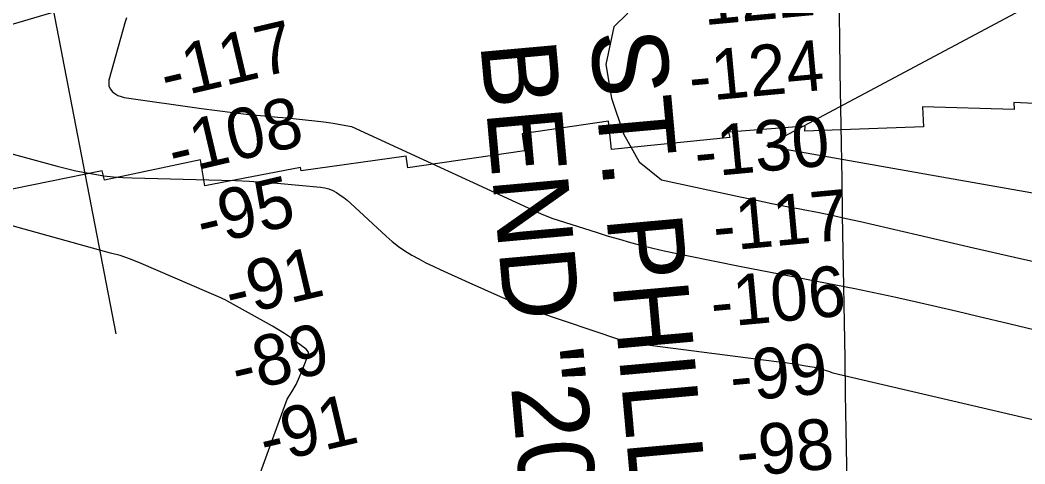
# Model space of a CAD drawing. Extents: x 3855477 to 3893699, y 299188 to 325115.
# Drawn here: x 3879649 to 3880980, y 319070 to 319658 of the extents above; entities that cross this region are included whole.
import ezdxf

# ---------------------------------------------------------------- set-up
doc = ezdxf.new("R2010")
doc.units = 0
for name, color, linetype in [('V-CHAN-NAID', 7, 'Continuous'), ('V-GRID-MAJR', 7, 'Continuous'), ('V-RIVR-RANG', 7, 'Continuous'), ('V-RRAP-RVMT', 7, 'Continuous'), ('V-TOPO-MAJR', 7, 'Continuous'), ('V-TOPO-MINR', 7, 'Continuous')]:
    doc.layers.add(name, color=color, linetype=linetype)

msp = doc.modelspace()

# ---------------------------------------------------------------- linework, layer by layer
at = {"layer": 'V-GRID-MAJR'}
msp.add_spline([(3880975.7, 304962.9), (3880925.9, 307989.8), (3880826.3, 314049.8), (3880726.7, 320109.8), (3880676.9, 323142.9)], degree=3, dxfattribs=at)
at = {"layer": 'V-RIVR-RANG'}
msp.add_line((3879589.8, 320204.5), (3879776.1, 319242.4), dxfattribs=at)
at = {"layer": 'V-RRAP-RVMT'}
for p, q in [((3880965.3, 319539.7), (3880843.9, 319542.9)), ((3880843.9, 319542.9), (3880845.4, 319516.5)), ((3881081.3, 319542.5), (3880964.9, 319548.8)), ((3880964.9, 319548.8), (3880965.3, 319539.7)), ((3880428.5, 319524), (3880314, 319507.1)), ((3880432.2, 319486.7), (3880428.5, 319524)), ((3880688.6, 319517.5), (3880587.3, 319509.7)), ((3880688.5, 319510.7), (3880688.6, 319517.5)), ((3880845.4, 319516.5), (3880688.5, 319510.7)), ((3880314, 319507.1), (3880317.1, 319484.6)), ((3880589.1, 319502.4), (3880432.2, 319486.7)), ((3880587.3, 319509.7), (3880589.1, 319502.4)), ((3880160.4, 319477.8), (3880021.6, 319458.2)), ((3880162.6, 319462.4), (3880160.4, 319477.8)), ((3880317.1, 319484.6), (3880162.6, 319462.4)), ((3879888.1, 319472.7), (3879760.9, 319445.9)), ((3879894.1, 319438.5), (3879888.1, 319472.7)), ((3880020.6, 319462.6), (3879894.1, 319438.5)), ((3880021.6, 319458.2), (3880020.6, 319462.6)), ((3879757.9, 319458.5), (3879480.7, 319401.9)), ((3879760.9, 319445.9), (3879757.9, 319458.5))]:
    msp.add_line(p, q, dxfattribs=at)
at = {"layer": 'V-TOPO-MAJR'}
for points in [[(3881160.7, 319854.5), (3880626.9, 319807.9), (3880618.9, 319807.2), (3880610.9, 319806.4), (3880602.9, 319805.7), (3880594.9, 319805), (3880230.3, 319771.1), (3880172.9, 319765.2), (3880115.6, 319758.7), (3880058.5, 319751.2), (3880001.4, 319743), (3879912.1, 319729.4), (3879899.8, 319727.2), (3879887.6, 319724.8), (3879875.5, 319721.8), (3879863.5, 319718.6), (3879530.3, 319620.4)], [(3879615.2, 319486.8), (3879698.6, 319464.3), (3879710.8, 319461.2), (3879723, 319458.4), (3879735.4, 319455.9), (3879747.7, 319453.7), (3879760.2, 319451.9), (3879772.7, 319450.4), (3879785.2, 319449.5), (3879797.8, 319448.9), (3879915.9, 319446), (3879934.3, 319445.4), (3879952.8, 319444.5), (3879971.2, 319443.3), (3879989.5, 319441.8), (3880046.9, 319436.7), (3880052.6, 319435.8), (3880058.1, 319434.3), (3880063.3, 319432.2), (3880068.4, 319429.5), (3880073.2, 319426.3), (3880077.9, 319422.9), (3880082.4, 319419.3), (3880086.8, 319415.5), (3880133.8, 319371.6), (3880141.8, 319364.7), (3880150.1, 319358.2), (3880158.8, 319352.2), (3880167.8, 319346.7), (3880177.1, 319341.6), (3880186.5, 319336.7), (3880196, 319332), (3880205.6, 319327.5), (3880243.5, 319310.3), (3880264.1, 319301), (3880284.8, 319292), (3880305.6, 319283.3), (3880326.5, 319274.7), (3880331.6, 319272.6), (3880444.1, 319234.6), (3880463.5, 319230.8), (3880483, 319227.7), (3880654.3, 319205.6), (3880659.9, 319204.9), (3880665.5, 319204.1), (3880671.1, 319203.2), (3880676.7, 319202.4), (3880694.8, 319199.4), (3880701.1, 319198.2), (3880707.3, 319196.7), (3880713.4, 319194.9), (3880719.5, 319192.9), (3880725.5, 319190.7), (3881209.7, 319077.9)]]:
    msp.add_lwpolyline(points, dxfattribs=at)
at = {"layer": 'V-TOPO-MINR'}
for points in [[(3881000.4, 319685.1), (3880640.2, 319492.8), (3880638, 319491.6), (3880638, 319491.5), (3880638, 319491.4), (3880638.1, 319491.3), (3880638.2, 319491.3), (3880639.8, 319491), (3880640.2, 319490.9), (3880869.9, 319450.2), (3880932.5, 319439.2), (3880995.1, 319428.3)], [(3879790.3, 319660.9), (3879788.4, 319655.8), (3879767, 319578.5), (3879766.6, 319574.3), (3879767, 319570.3), (3879768.8, 319566.6), (3879771.3, 319563.3), (3879774.9, 319560.5), (3879778.7, 319558.2), (3879782.9, 319556.7), (3879787.3, 319555.6), (3879889.4, 319540.9), (3879910.2, 319538.1), (3879931.1, 319535.5), (3879952.1, 319533.1), (3879973, 319531.1), (3879990.6, 319529.4), (3880002.8, 319528.3), (3880015, 319527.1), (3880027.2, 319525.8), (3880039.4, 319524.5), (3880051.6, 319523.1), (3880063.7, 319521.4), (3880075.8, 319519.4), (3880087.9, 319517.2), (3880339.2, 319401.4), (3880353.3, 319395.8), (3880413.5, 319376.6), (3880428.1, 319372), (3880442.8, 319367.7), (3880457.5, 319363.5), (3880472.3, 319359.6), (3880487.1, 319355.9), (3880502, 319352.3), (3880517, 319349.1), (3880531.9, 319346), (3880603.9, 319331.8), (3880629, 319326.8), (3880654.1, 319321.9), (3880679.2, 319317.1), (3880704.3, 319312.3), (3880729.4, 319307.4), (3880754.5, 319302.4), (3880779.6, 319297.2), (3880804.6, 319291.8), (3880808.9, 319290.9), (3880836, 319284.9), (3880863.1, 319278.8), (3880890.2, 319272.5), (3880917.2, 319266.1), (3880958.4, 319256.3), (3881004.4, 319245.1)], [(3880454.1, 319667.1), (3880435.4, 319649), (3880424.7, 319599.1), (3880432.5, 319554.4), (3880448.1, 319507.1), (3880469.1, 319470.2), (3880498.7, 319446.2), (3880604.7, 319423.5), (3880624.5, 319419.3), (3880644.4, 319415.2), (3880664.3, 319411.3), (3880684.3, 319407.4), (3880685.9, 319407.1), (3880705, 319403.4), (3880724, 319399.5), (3880743.1, 319395.4), (3880762.1, 319391.1), (3880781, 319386.6), (3880800, 319382.2), (3880818.9, 319377.8), (3880837.9, 319373.4), (3880911.4, 319356.2), (3880966.1, 319343.8), (3881020.9, 319331.8)], [(3879907, 318892.4), (3880003, 319155.9), (3880009, 319165.5), (3880014.6, 319175.3), (3880019.4, 319185.6), (3880023.8, 319196), (3880031, 319215.5), (3880031.1, 319218.2), (3880028.2, 319222), (3880014.8, 319232.1), (3880007.2, 319237.6), (3879999.5, 319242.8), (3879991.5, 319247.8), (3879983.4, 319252.5), (3879923.8, 319285.8), (3879920.9, 319287.4), (3879917.9, 319288.9), (3879914.9, 319290.3), (3879911.9, 319291.6), (3879908.8, 319292.9), (3879905.8, 319294.2), (3879902.7, 319295.5), (3879899.6, 319296.8), (3879806.6, 319337.1), (3879794.3, 319341.9), (3879781.8, 319346.1), (3879769.1, 319349.5), (3879300.1, 319479.6)]]:
    msp.add_lwpolyline(points, dxfattribs=at)

# ---------------------------------------------------------------- texts
at = {"layer": 'V-CHAN-NAID'}
for s, p in [('ST. PHILLIPS', (3880403.6, 319641.6)), ('BEND "20" (19.6)', (3880258.5, 319626.8))]:
    msp.add_text(s, height=100, rotation=275.1266, dxfattribs=at).set_placement(p)
at = {"layer": 'V-RIVR-RANG'}
for s, rotation, p in [('-122', 5.3177, (3880525.5, 319648.3)), ('-117', 13.2577, (3879843.1, 319552.4)), ('-124', 5.3177, (3880537.4, 319549)), ('-108', 13.2577, (3879853.5, 319452.1)), ('-130', 5.3177, (3880544.9, 319449.2)), ('-95', 13.2577, (3879891.1, 319358.2)), ('-117', 5.3177, (3880569.4, 319351.1)), ('-91', 13.2577, (3879928.9, 319264.4)), ('-106', 5.3177, (3880566.3, 319250.4)), ('-89', 13.2577, (3879937.2, 319163.6)), ('-99', 5.3177, (3880591.9, 319152.3)), ('-91', 13.2577, (3879974.3, 319069.6)), ('-98', 5.3177, (3880600.1, 319052.7))]:
    msp.add_text(s, height=67, rotation=rotation, dxfattribs=at).set_placement(p)

doc.saveas('drawing.dxf')
